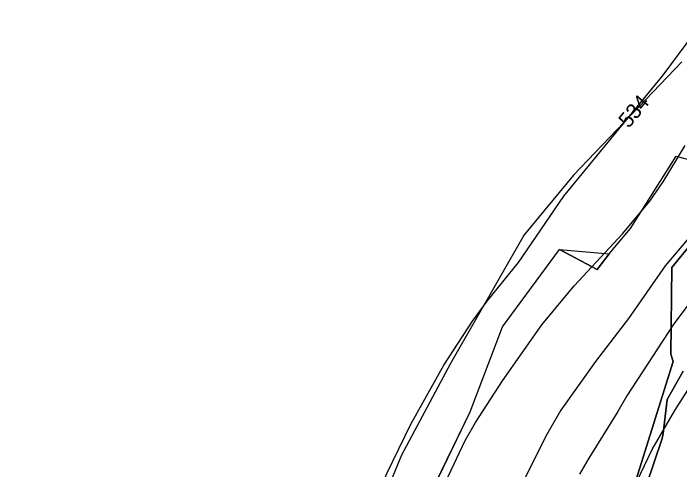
# Model space of a CAD drawing. Extents: x -709418 to -703832, y -1161719 to -1157826.
# Drawn here: x -708965.9 to -708615.2, y -1158793.6 to -1158553.1 of the extents above; entities that cross this region are included whole.
import ezdxf

# ---------------------------------------------------------------- set-up
doc = ezdxf.new("R2010")
doc.units = 0
for name, color, linetype in [('102_obvod PÚ', 7, 'Continuous'), ('103_hranice KÚ', 7, 'Continuous'), ('120_vrstevnice hlavní', 7, 'Continuous'), ('121_vrstevnice hlavní_popis', 7, 'Continuous'), ('122_vrstevnice základní', 7, 'Continuous'), ('206_TTP_KN', 7, 'Continuous'), ('210_ostatní plocha_KN', 7, 'Continuous')]:
    doc.layers.add(name, color=color, linetype=linetype)

msp = doc.modelspace()

# ---------------------------------------------------------------- linework, layer by layer
at = {"layer": '102_obvod PÚ'}
msp.add_lwpolyline([(-708952.69, -1159140.67), (-708911.73, -1159119.98), (-708921.57, -1159110.99), (-708929.37, -1159070.83), (-708946.34, -1159059.75), (-708891.17, -1159023.93), (-708858.83, -1158988.12), (-708813.27, -1158933.42), (-708817.66, -1158929.62), (-708815.44, -1158926.52), (-708793.74, -1158880.14), (-708770.47, -1158893.26), (-708750.75, -1158831.96), (-708746.8, -1158807.27), (-708725.47, -1158763.12), (-708708.47, -1158718.24), (-708678.44, -1158677.57), (-708652.2, -1158679.85), (-708641.14, -1158666.5), (-708616.95, -1158628.4), (-708597.56, -1158633.65)], dxfattribs=at)
at = {"layer": '103_hranice KÚ'}
msp.add_lwpolyline([(-708614.09, -1158578.67), (-708671.1, -1158638.47), (-708697.01, -1158669.85), (-708735.7, -1158737.66), (-708761.65, -1158785.98), (-708779.1, -1158828.52), (-708787.88, -1158848.41), (-708792.9, -1158878.75), (-708814.34, -1158925.66), (-708857.71, -1158980.06), (-708894, -1159016.14), (-708922.98, -1159038.15), (-708943.51, -1159051.63), (-708943.84, -1159057.82), (-708944.45, -1159066.77), (-708944.84, -1159072.41), (-708945.68, -1159084.8), (-708965.86, -1159136.57)], dxfattribs=at)
at = {"layer": '120_vrstevnice hlavní'}
msp.add_lwpolyline([(-708598.35, -1158690.14), (-708618.64, -1158717.29), (-708643.07, -1158754.72), (-708647.78, -1158763), (-708663.07, -1158787.43), (-708667.93, -1158796.01)], dxfattribs=at)
at = {"layer": '122_vrstevnice základní'}
for points in [[(-708911.98, -1159026.37), (-708895.37, -1159014.98), (-708885.6, -1159006.89), (-708875.18, -1158996.71), (-708839.79, -1158956.01), (-708809.08, -1158927.15), (-708799.51, -1158916.15), (-708794.36, -1158909.01), (-708790.51, -1158899.87), (-708789.93, -1158869.58), (-708788.51, -1158857.58), (-708784.65, -1158839.58), (-708779.08, -1158821.58), (-708769.36, -1158795.58), (-708756.65, -1158769.57), (-708739.36, -1158738.43), (-708724.22, -1158715.29), (-708716.5, -1158704.86), (-708699.93, -1158684.43), (-708676.07, -1158649.43), (-708623.78, -1158585.71), (-708599.64, -1158553.14)], [(-708744.36, -1158812.72), (-708728.07, -1158778.15), (-708722.65, -1158768.72), (-708708.36, -1158746.72), (-708687.64, -1158717.29), (-708670.64, -1158696.72), (-708645.21, -1158669.29), (-708630.93, -1158652.14), (-708623.78, -1158641.85), (-708612.21, -1158622.71)], [(-708597.5, -1158656.28), (-708622.78, -1158686.14), (-708642.07, -1158713.86), (-708659.5, -1158736.57), (-708677.79, -1158762.15), (-708685.64, -1158775.86), (-708700.36, -1158805.58)], [(-708641.78, -1158808.15), (-708629.64, -1158783), (-708617.78, -1158762.43), (-708600.78, -1158735.72)]]:
    msp.add_lwpolyline(points, dxfattribs=at)
at = {"layer": '206_TTP_KN'}
for p, q in [((-708641.14, -1158666.5), (-708616.95, -1158628.4)), ((-708616.95, -1158628.4), (-708597.56, -1158633.65)), ((-708593.05, -1158654.58), (-708619.26, -1158687.14)), ((-708619.26, -1158687.14), (-708593.05, -1158654.58)), ((-708652.2, -1158679.85), (-708641.14, -1158666.5)), ((-708708.47, -1158718.24), (-708678.44, -1158677.57)), ((-708678.44, -1158677.57), (-708658.55, -1158688.2)), ((-708658.55, -1158688.2), (-708652.2, -1158679.85)), ((-708619.26, -1158687.14), (-708619.89, -1158732.71)), ((-708619.89, -1158732.71), (-708619.26, -1158687.14)), ((-708725.47, -1158763.12), (-708708.47, -1158718.24)), ((-708619.89, -1158732.71), (-708618.65, -1158736.6)), ((-708618.65, -1158736.6), (-708619.89, -1158732.71)), ((-708618.65, -1158736.6), (-708643.54, -1158815.78)), ((-708643.54, -1158815.78), (-708618.65, -1158736.6)), ((-708613.41, -1158741.68), (-708621.73, -1158756.56)), ((-708621.73, -1158756.56), (-708613.41, -1158741.68)), ((-708621.73, -1158756.56), (-708623.79, -1158774.53)), ((-708623.79, -1158774.53), (-708621.73, -1158756.56)), ((-708746.8, -1158807.27), (-708725.47, -1158763.12)), ((-708623.79, -1158774.53), (-708624.44, -1158777.2)), ((-708624.44, -1158777.2), (-708623.79, -1158774.53)), ((-708624.44, -1158777.2), (-708640.28, -1158824.22)), ((-708640.28, -1158824.22), (-708624.44, -1158777.2))]:
    msp.add_line(p, q, dxfattribs=at)
at = {"layer": '210_ostatní plocha_KN'}
for p, q in [((-708678.44, -1158677.57), (-708652.2, -1158679.85)), ((-708658.55, -1158688.2), (-708678.44, -1158677.57)), ((-708652.2, -1158679.85), (-708658.55, -1158688.2))]:
    msp.add_line(p, q, dxfattribs=at)

# ---------------------------------------------------------------- texts
at = {"layer": '121_vrstevnice hlavní_popis'}
msp.add_text('534', height=8, rotation=50.4721, dxfattribs=at).set_placement((-708641.97, -1158614.06))

doc.saveas('drawing.dxf')
